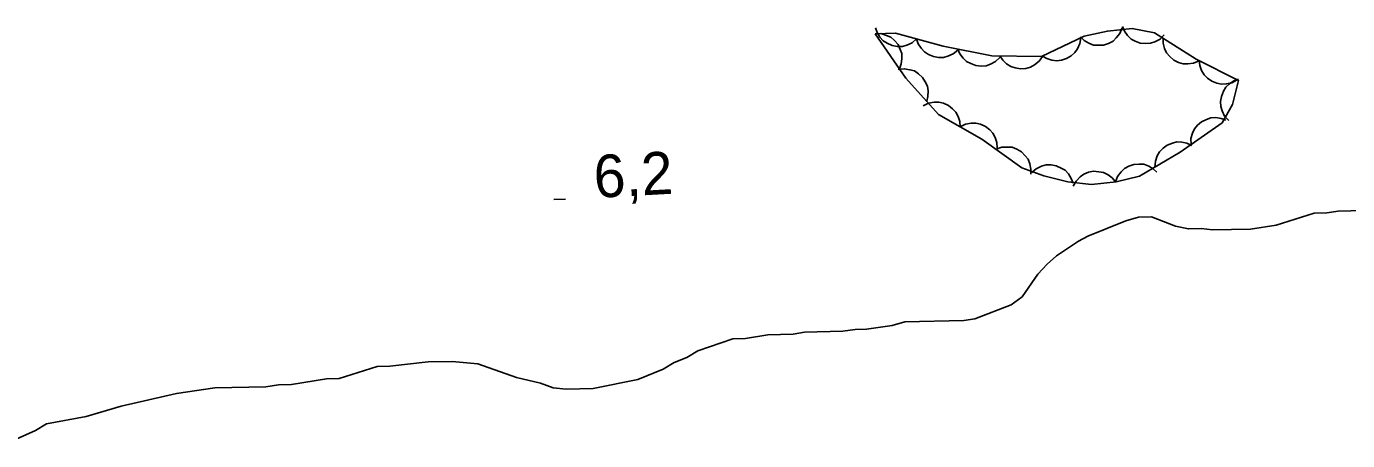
# Model space of a CAD drawing. Extents: x 336540 to 340074, y 5572036 to 5573747.
# Drawn here: x 338051.8 to 338144.9, y 5573114.2 to 5573143.4 of the extents above; entities that cross this region are included whole.
import ezdxf

# ---------------------------------------------------------------- set-up
doc = ezdxf.new("R2010")
doc.units = 0
for name, color, linetype in [('Niveau 2', 7, 'Continuous'), ('Niveau 3', 7, 'Continuous'), ('Niveau 44', 7, 'Continuous')]:
    doc.layers.add(name, color=color, linetype=linetype)

msp = doc.modelspace()

# ---------------------------------------------------------------- linework, layer by layer
at = {"layer": 'Niveau 2'}
for points in [[(338097.47, 5573119.75), (338098.36, 5573120.11), (338099.14, 5573120.58), (338101.6, 5573121.43), (338102.5, 5573121.45), (338104.07, 5573121.71), (338105.86, 5573121.75), (338106.65, 5573121.88), (338109.35, 5573121.95), (338110.24, 5573122.08), (338111.03, 5573122.1), (338112.83, 5573122.37), (338113.72, 5573122.61), (338117.88, 5573122.71), (338118.66, 5573122.84), (338121.23, 5573123.81), (338122, 5573124.39), (338123.09, 5573125.99), (338123.75, 5573126.68), (338124.41, 5573127.26), (338125.96, 5573128.31), (338126.63, 5573128.66), (338129.31, 5573129.74), (338130.2, 5573129.99), (338131.1, 5573130.01), (338132.8, 5573129.37), (338133.71, 5573129.17), (338134.61, 5573129.19), (338135.4, 5573129.1), (338138.09, 5573129.16), (338139.89, 5573129.43), (338142.57, 5573130.28), (338143.47, 5573130.3), (338144.25, 5573130.43), (338146.95, 5573130.5)], [(338050.91, 5573114.25), (338052.47, 5573114.96), (338053.25, 5573115.43), (338056.05, 5573115.95), (338058.51, 5573116.68), (338062.42, 5573117.57), (338065.11, 5573117.97), (338068.71, 5573118.05), (338069.61, 5573118.19), (338070.51, 5573118.21), (338072.98, 5573118.61), (338073.87, 5573118.63), (338076.56, 5573119.48), (338077.45, 5573119.5), (338080.15, 5573119.79), (338081.83, 5573119.83), (338083.64, 5573119.65), (338086.36, 5573118.7), (338088.06, 5573118.29), (338088.96, 5573117.97), (338089.87, 5573117.88), (338091.78, 5573117.93), (338094.91, 5573118.56), (338096.7, 5573119.28), (338097.47, 5573119.75)]]:
    msp.add_lwpolyline(points, dxfattribs=at)
at = {"layer": 'Niveau 3'}
msp.add_line((338089, 5573131.23), (338089.81, 5573131.27), dxfattribs=at)
at = {"layer": 'Niveau 44'}
for points in [[(338111.63, 5573142.92), (338113.81, 5573139.8), (338116.11, 5573137.23), (338119.16, 5573135.5), (338121.98, 5573133.47), (338123.52, 5573132.92), (338125.22, 5573132.48), (338126.89, 5573132.31), (338128.63, 5573132.49), (338130.27, 5573132.88), (338133.13, 5573134.57), (338136.1, 5573136.65), (338136.82, 5573137.94), (338137.23, 5573139.63), (338134.26, 5573141.14), (338131.32, 5573142.98), (338129.74, 5573143.3), (338128, 5573143.11), (338126.36, 5573142.75), (338123.37, 5573141.33), (338119.85, 5573141.37), (338116.44, 5573142.05), (338113.08, 5573142.96), (338111.63, 5573142.92)], [(338111.63, 5573142.92), (338112.05, 5573142.93), (338112.44, 5573142.81), (338112.74, 5573142.68), (338113.01, 5573142.45), (338113.25, 5573142.17), (338113.41, 5573141.82), (338113.52, 5573141.52), (338113.53, 5573141.16), (338113.48, 5573140.8), (338113.35, 5573140.46)], [(338114.56, 5573142.56), (338114.25, 5573142.29), (338113.87, 5573142.12), (338113.56, 5573142.03), (338113.2, 5573142.03), (338112.84, 5573142.1), (338112.49, 5573142.26), (338112.21, 5573142.42), (338111.98, 5573142.69), (338111.78, 5573143), (338111.67, 5573143.34)], [(338129.04, 5573143.34), (338128.89, 5573142.95), (338128.63, 5573142.63), (338128.4, 5573142.4), (338128.08, 5573142.24), (338127.73, 5573142.13), (338127.35, 5573142.12), (338127.02, 5573142.13), (338126.69, 5573142.26), (338126.37, 5573142.45), (338126.11, 5573142.7)], [(338132.01, 5573142.84), (338131.71, 5573142.55), (338131.35, 5573142.36), (338131.04, 5573142.25), (338130.69, 5573142.23), (338130.32, 5573142.27), (338129.97, 5573142.41), (338129.68, 5573142.55), (338129.43, 5573142.8), (338129.21, 5573143.1), (338129.07, 5573143.44)], [(338117.46, 5573141.77), (338117.14, 5573141.5), (338116.77, 5573141.34), (338116.45, 5573141.24), (338116.1, 5573141.25), (338115.74, 5573141.31), (338115.39, 5573141.47), (338115.11, 5573141.64), (338114.88, 5573141.9), (338114.68, 5573142.22), (338114.56, 5573142.56)], [(338120.42, 5573141.26), (338120.12, 5573140.96), (338119.76, 5573140.77), (338119.45, 5573140.66), (338119.1, 5573140.64), (338118.73, 5573140.68), (338118.37, 5573140.82), (338118.08, 5573140.96), (338117.83, 5573141.21), (338117.61, 5573141.51), (338117.47, 5573141.84)], [(338126.13, 5573142.64), (338126.07, 5573142.23), (338125.89, 5573141.86), (338125.71, 5573141.59), (338125.44, 5573141.36), (338125.12, 5573141.17), (338124.76, 5573141.07), (338124.43, 5573141.01), (338124.09, 5573141.06), (338123.73, 5573141.17), (338123.42, 5573141.35)], [(338134.46, 5573141.01), (338134.08, 5573140.84), (338133.68, 5573140.8), (338133.35, 5573140.8), (338133.01, 5573140.9), (338132.68, 5573141.07), (338132.39, 5573141.33), (338132.17, 5573141.57), (338132.03, 5573141.89), (338131.93, 5573142.25), (338131.92, 5573142.61)], [(338123.43, 5573141.33), (338123.19, 5573140.99), (338122.87, 5573140.73), (338122.59, 5573140.56), (338122.25, 5573140.48), (338121.88, 5573140.45), (338121.5, 5573140.52), (338121.19, 5573140.61), (338120.89, 5573140.81), (338120.63, 5573141.06), (338120.43, 5573141.36)], [(338137.15, 5573139.67), (338136.78, 5573139.47), (338136.38, 5573139.39), (338136.05, 5573139.36), (338135.71, 5573139.43), (338135.37, 5573139.57), (338135.06, 5573139.8), (338134.82, 5573140.02), (338134.64, 5573140.33), (338134.52, 5573140.68), (338134.47, 5573141.03)], [(338113.27, 5573140.4), (338113.69, 5573140.46), (338114.09, 5573140.39), (338114.4, 5573140.3), (338114.7, 5573140.1), (338114.97, 5573139.85), (338115.17, 5573139.53), (338115.32, 5573139.23), (338115.37, 5573138.89), (338115.36, 5573138.51), (338115.27, 5573138.17)], [(338136.55, 5573136.81), (338136.26, 5573137.12), (338136.09, 5573137.48), (338135.99, 5573137.8), (338135.98, 5573138.15), (338136.04, 5573138.51), (338136.19, 5573138.87), (338136.35, 5573139.15), (338136.61, 5573139.39), (338136.92, 5573139.6), (338137.25, 5573139.72)], [(338115.02, 5573137.85), (338115.39, 5573138.03), (338115.79, 5573138.1), (338116.12, 5573138.11), (338116.46, 5573138.02), (338116.8, 5573137.87), (338117.1, 5573137.63), (338117.33, 5573137.4), (338117.49, 5573137.08), (338117.6, 5573136.73), (338117.63, 5573136.37)], [(338117.63, 5573136.37), (338118, 5573136.55), (338118.4, 5573136.62), (338118.73, 5573136.63), (338119.07, 5573136.54), (338119.41, 5573136.39), (338119.71, 5573136.15), (338119.94, 5573135.92), (338120.1, 5573135.6), (338120.21, 5573135.25), (338120.24, 5573134.89)], [(338133.9, 5573135.11), (338133.89, 5573135.53), (338134, 5573135.92), (338134.13, 5573136.22), (338134.36, 5573136.49), (338134.64, 5573136.72), (338134.99, 5573136.89), (338135.3, 5573137), (338135.65, 5573137.01), (338136.02, 5573136.96), (338136.35, 5573136.83)], [(338131.35, 5573133.52), (338131.38, 5573133.94), (338131.52, 5573134.32), (338131.68, 5573134.61), (338131.92, 5573134.86), (338132.22, 5573135.08), (338132.58, 5573135.21), (338132.9, 5573135.3), (338133.25, 5573135.28), (338133.61, 5573135.2), (338133.94, 5573135.05)], [(338120.17, 5573134.78), (338120.56, 5573134.92), (338120.96, 5573134.94), (338121.29, 5573134.92), (338121.62, 5573134.79), (338121.94, 5573134.6), (338122.21, 5573134.33), (338122.41, 5573134.08), (338122.54, 5573133.75), (338122.61, 5573133.38), (338122.6, 5573133.02)], [(338122.68, 5573133.14), (338122.99, 5573133.41), (338123.36, 5573133.58), (338123.68, 5573133.68), (338124.03, 5573133.68), (338124.39, 5573133.62), (338124.74, 5573133.46), (338125.02, 5573133.3), (338125.26, 5573133.04), (338125.46, 5573132.73), (338125.58, 5573132.39)], [(338128.58, 5573132.48), (338128.72, 5573132.87), (338128.97, 5573133.19), (338129.21, 5573133.42), (338129.52, 5573133.59), (338129.87, 5573133.71), (338130.25, 5573133.73), (338130.58, 5573133.72), (338130.91, 5573133.6), (338131.23, 5573133.41), (338131.49, 5573133.17)], [(338125.59, 5573132.18), (338125.79, 5573132.54), (338126.08, 5573132.83), (338126.34, 5573133.03), (338126.67, 5573133.16), (338127.03, 5573133.23), (338127.41, 5573133.2), (338127.73, 5573133.15), (338128.05, 5573132.98), (338128.34, 5573132.76), (338128.57, 5573132.48)]]:
    msp.add_lwpolyline(points, dxfattribs=at)

# ---------------------------------------------------------------- texts
at = {"layer": 'Niveau 3'}
msp.add_text('6,2    ', height=3, rotation=3.11821, dxfattribs=at).set_placement((338091.89, 5573131.35))

doc.saveas('drawing.dxf')
